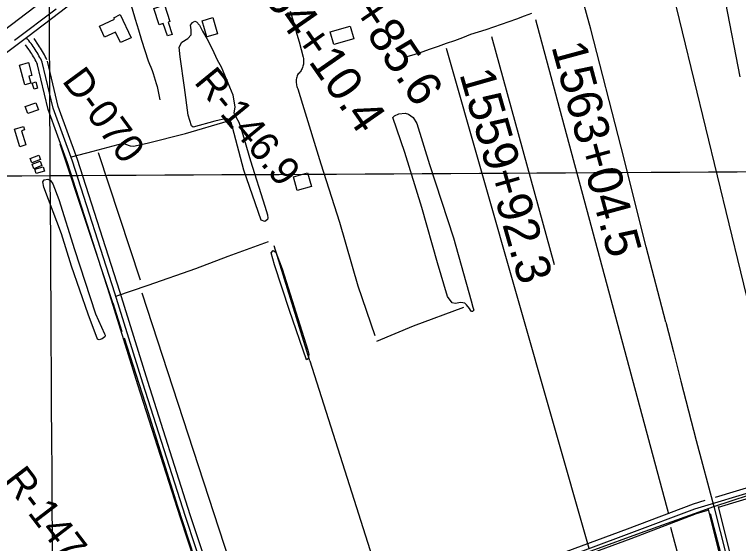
# Model space of a CAD drawing. Extents: x 3477039 to 3515015, y 546746 to 572297.
# Drawn here: x 3486406 to 3488491, y 557139 to 558662 of the extents above; entities that cross this region are included whole.
import ezdxf

# ---------------------------------------------------------------- set-up
doc = ezdxf.new("R2010")
doc.units = 0
for name, color, linetype in [('V-BLDG-OTLN', 7, 'Continuous'), ('V-DTCH-CNTR', 7, 'Continuous'), ('V-GRID-MAJR', 7, 'Continuous'), ('V-LEVE-TOET', 7, 'Continuous'), ('V-RIVR-RANG-IDEN', 7, 'Continuous'), ('V-ROAD-CNTR', 7, 'Continuous'), ('V-SITE-VEGE', 7, 'Continuous'), ('V-SURV-IDEN', 7, 'Continuous'), ('V-SURV-LINE', 7, 'Continuous'), ('V-TOPO-SHOR', 7, 'Continuous')]:
    doc.layers.add(name, color=color, linetype=linetype)

msp = doc.modelspace()

# ---------------------------------------------------------------- linework, layer by layer
at = {"layer": 'V-BLDG-OTLN'}
for points in [[(3486837.778, 558689.283), (3486853.674, 558641.579), (3486848.177, 558639.746), (3486859.984, 558604.31), (3486846.545, 558599.831), (3486834.573, 558635.765), (3486822.936, 558631.886), (3486807.207, 558679.096)], [(3486710.423, 558661.162), (3486741.6240000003, 558594.928), (3486711.619, 558580.792), (3486697.359, 558611.064), (3486665.494, 558596.056), (3486650.39, 558628.122), (3486693.836, 558648.589), (3486692.005, 558652.485)], [(3486977.0640000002, 558652.81), (3486990.622, 558606.075), (3486959.759, 558597.123), (3486946.219, 558643.865)], [(3487372.887, 558628.337), (3487383.275, 558591.9890000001), (3487325.517, 558575.484), (3487315.132, 558611.832)], [(3486435.626, 558458.852), (3486420.311, 558515.959), (3486446.552, 558522.996), (3486456.35, 558486.466), (3486447.507, 558484.094), (3486453.024, 558463.518)], [(3486467.247, 558467.4130000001), (3486472.679, 558449.473), (3486462.625, 558446.425), (3486457.1920000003, 558464.37)], [(3486436.769, 558396.7390000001), (3486467.477, 558407.665), (3486474.768, 558387.166), (3486444.0500000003, 558376.273)], [(3486426.531, 558327.236), (3486438.7430000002, 558286.1630000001), (3486421.323, 558280.984), (3486406.321, 558331.4400000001), (3486432.071, 558339.098), (3486434.86, 558329.714)], [(3486450.978, 558246.968), (3486476.031, 558257.02), (3486481.1410000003, 558244.285), (3486456.086, 558234.236)], [(3486485.0810000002, 558226.804), (3486461.449, 558217.678), (3486456.446, 558230.631), (3486480.08, 558239.757)], [(3486492.415, 558210.723), (3486468.343, 558203.952), (3486464.886, 558216.2440000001), (3486488.958, 558223.015)], [(3487250.245, 558205.928), (3487261.538, 558166.746), (3487220.432, 558154.8960000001), (3487209.154, 558194.083)]]:
    msp.add_lwpolyline(points, close=True, dxfattribs=at)
at = {"layer": 'V-DTCH-CNTR'}
for points in [[(3488282.062, 557775.867), (3488225.582, 557993.09), (3488152.71, 558279.304), (3488065.613, 558619.2390000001), (3488028.307, 558755.683), (3488002.365, 558850.563)], [(3486570.387, 558252.412), (3486632.111, 558268.085), (3486719.125, 558291.078), (3486726.129, 558288.651), (3486738.966, 558283.81), (3486748.327, 558282.526), (3486788.288, 558291.426), (3486898.798, 558318.829), (3487022.307, 558355.2170000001)], [(3486698.116, 557850.783), (3486790.862, 557882.734), (3486927.988, 557930.329), (3487021.006, 557965.559), (3487137.56, 558008.126)], [(3487449.8000000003, 557721.404), (3487554.946, 557765.461), (3487700.24, 557819.508)], [(3488282.062, 557775.867), (3488303.511, 557690.772), (3488325.222, 557605.7440000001), (3488347.199, 557520.782), (3488369.436, 557435.8910000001), (3488420.29, 557245.335), (3488473.372, 557033.45), (3488531.0870000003, 556805.752), (3488588.472, 556587.92), (3488618.125, 556474.854), (3488677.42, 556247.539), (3488734.762, 556022.998), (3488798.715, 555783.419), (3488813.364, 555730.044), (3488817.983, 555711.86), (3488872.273, 555503.914), (3488887.080116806, 555447.3317588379)], [(3488416.415, 555569.307), (3488411.768, 555583.149), (3488351.43, 555772.599), (3488301.248, 555945.407), (3488252.198, 556110.708), (3488214.361, 556240.0160000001), (3488173.795, 556374.476), (3488118.4450000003, 556542.184), (3488062.801, 556724.895), (3488005.347, 556932.875), (3487962.898, 557081.1630000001), (3488077.227, 557121.859), (3488208.971, 557169.5480000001), (3488364.4450000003, 557224.975), (3488420.29, 557245.335), (3488572.964, 557295.255), (3488747.775, 557350.161), (3488776.6580000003, 557361.024), (3488824.542, 557380.447), (3488892.653, 557414.737), (3488913.645, 557426.046), (3488921.954, 557429.149)]]:
    msp.add_lwpolyline(points, dxfattribs=at)
at = {"layer": 'V-GRID-MAJR'}
for points in [[(3486543.572, 552138.781), (3486509.202, 558197.813), (3486474.821, 564258.778), (3486440.44, 570319.761), (3486440.429, 570321.677)], [(3481235.517, 558168.281), (3486509.202, 558197.813), (3491782.883, 558228.111), (3497056.56, 558259.177), (3502330.233, 558291.01), (3507603.9, 558323.61), (3512877.563, 558356.976), (3512877.5640000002, 558356.976)]]:
    msp.add_spline(points, degree=3, dxfattribs=at)
at = {"layer": 'V-LEVE-TOET'}
msp.add_lwpolyline([(3486405.715, 558587.383), (3486526.4020000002, 558677.726)], dxfattribs=at)
at = {"layer": 'V-ROAD-CNTR'}
for points in [[(3486849.637262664, 558906.3111610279), (3486444.0350738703, 558597.298779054), (3486149.756662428, 558377.358218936), (3485865.7942303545, 558155.6586623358), (3485704.6215527, 558034.4879046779)], [(3486849.637262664, 558906.3111610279), (3486444.0350738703, 558597.298779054), (3486149.756662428, 558377.358218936), (3485865.7942303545, 558155.6586623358), (3485704.6215527, 558034.4879046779)], [(3486707.721, 558781.1730000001), (3486714.562, 558764.236), (3486721.1580000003, 558747.203), (3486727.509, 558730.075), (3486733.61, 558712.86), (3486739.465, 558695.556), (3486745.071, 558678.171), (3486753.799, 558647.985), (3486762.786, 558617.875), (3486772.025, 558587.844), (3486781.519, 558557.892), (3486791.268, 558528.019), (3486795.146, 558519.025), (3486798.835, 558509.948), (3486802.327, 558500.7930000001), (3486805.622, 558491.567), (3486808.719, 558482.273), (3486811.616, 558472.916), (3486814.312, 558463.495), (3486816.806, 558454.0210000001), (3486819.098, 558444.496), (3486821.185, 558434.924), (3486823.0670000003, 558425.308), (3486824.74, 558415.656)], [(3487199.811, 558671.23), (3487206.612, 558649.265), (3487213.188, 558627.231), (3487219.541, 558605.131), (3487225.669, 558582.965), (3487231.569, 558560.74), (3487237.242, 558538.456), (3487237.879, 558535.253), (3487238.309, 558532.015), (3487238.532, 558528.759), (3487238.545, 558525.492), (3487238.35, 558522.232), (3487237.947, 558518.992), (3487237.336, 558515.783), (3487236.521, 558512.621), (3487235.505, 558509.518), (3487234.295, 558506.485), (3487232.89, 558503.536), (3487231.301, 558500.683), (3487229.5330000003, 558497.936), (3487227.592, 558495.311), (3487225.487, 558492.814), (3487223.228, 558490.457), (3487220.819, 558488.2490000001), (3487219.717, 558484.991), (3487218.826, 558481.667), (3487218.147, 558478.296), (3487217.682, 558474.886), (3487217.436, 558471.456), (3487217.407, 558468.015), (3487217.6, 558464.581), (3487218.007, 558461.165), (3487218.634, 558457.781), (3487219.474, 558454.4450000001), (3487220.522, 558451.17), (3487221.778, 558447.9670000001), (3487235.045, 558403.098), (3487288.676, 558231.324), (3487341.77, 558063.658), (3487395.268, 557880.7490000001), (3487443.381, 557737.758)], [(3487895.244, 558664.879), (3487873.515, 558656.488), (3487851.7060000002, 558648.307), (3487829.8170000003, 558640.336), (3487807.8540000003, 558632.576), (3487785.815, 558625.031), (3487763.705, 558617.699), (3487741.525, 558610.583)], [(3487741.525, 558610.583), (3487719.278, 558603.679), (3487696.127, 558594.852), (3487672.903, 558586.2170000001), (3487649.609, 558577.778), (3487626.245, 558569.532), (3487602.812, 558561.484), (3487579.313, 558553.63), (3487555.751, 558545.97), (3487532.127, 558538.509)], [(3486486.136989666, 558524.22092521), (3486483.8049943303, 558528.9309157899), (3486481.400999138, 558533.6039064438), (3486478.9270040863, 558538.2408971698), (3486476.3820091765, 558542.838887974), (3486473.7680144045, 558547.3978788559), (3486471.0840197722, 558551.916869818), (3486468.332025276, 558556.393860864), (3486465.5120309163, 558560.8288519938), (3486462.62503669, 558565.22084321), (3486459.672042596, 558569.5678345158), (3486456.653048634, 558573.8688259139), (3486453.568054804, 558578.123817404), (3486450.419061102, 558582.3318089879), (3486447.207067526, 558586.4908006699), (3486443.931074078, 558590.60079245), (3486440.594080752, 558594.6607843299), (3486440.56008082, 558594.70078425)], [(3486499.5799627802, 558530.8769118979), (3486497.1959675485, 558535.689902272), (3486494.687972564, 558540.56589252), (3486492.106977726, 558545.403882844), (3486489.450983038, 558550.2018732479), (3486486.723988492, 558554.958863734), (3486483.922994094, 558559.674854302), (3486481.050999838, 558564.34584496), (3486478.109005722, 558568.972835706), (3486475.0970117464, 558573.55582654), (3486462.31503731, 558592.3687889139)], [(3486472.694016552, 558517.5649385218), (3486470.414021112, 558522.171929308), (3486468.114025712, 558526.641920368), (3486465.7470304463, 558531.0779114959), (3486463.313035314, 558535.4759027), (3486460.8120403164, 558539.836893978), (3486458.24504545, 558544.158885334), (3486455.613050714, 558548.4418767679), (3486452.9150561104, 558552.6848682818), (3486450.153061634, 558556.88585988), (3486447.329067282, 558561.0438515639), (3486438.12508569, 558574.1558253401)], [(3487056.6188487, 556784.713404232), (3486912.3781371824, 557221.754530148), (3486790.1373816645, 557605.1437633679), (3486709.208543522, 557864.1082454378), (3486586.99478795, 558244.028485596), (3486531.9598980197, 558396.4681807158), (3486500.7289604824, 558527.6939182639)], [(3487028.374905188, 556774.566424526), (3486883.842194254, 557212.4965486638), (3486761.52943888, 557596.1137814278), (3486680.6106007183, 557855.0402635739), (3486558.598844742, 558234.338504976), (3486503.167955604, 558387.8741979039), (3486471.5450188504, 558520.7479321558)], [(3487292.8123763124, 556012.9299478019), (3487146.8806681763, 556436.8850998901), (3487047.161867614, 556765.5044426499), (3486898.110165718, 557217.1255394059), (3486775.8334102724, 557600.628772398), (3486694.9095721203, 557859.5742545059), (3486572.7968163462, 558239.183495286), (3486517.5639268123, 558392.1711893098), (3486486.136989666, 558524.22092521)], [(3488424.6381126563, 557272.2964290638), (3488546.1648696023, 557308.3973568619), (3488727.301507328, 557363.8002460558), (3488821.6393186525, 557408.2621571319), (3488918.4461250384, 557447.0560795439), (3489085.8087903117, 557500.951971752), (3489227.1795075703, 557537.9248978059), (3489342.701276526, 557554.108865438)], [(3487047.161867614, 556765.5044426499), (3487536.1218896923, 556936.8600999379), (3487726.809508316, 557005.877961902), (3487864.799232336, 557058.2828570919), (3487955.3400512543, 557085.2738031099), (3488176.4346090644, 557167.524638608), (3488365.792230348, 557239.1684953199), (3488550.4938609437, 557294.0353855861), (3488732.72049649, 557349.772274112), (3488827.6323066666, 557394.5041846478), (3488923.541114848, 557432.93810778), (3489090.008781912, 557486.5460005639), (3489230.1275016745, 557523.1919272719), (3489344.782272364, 557539.2538951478)], [(3488433.594094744, 557243.6614863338), (3488554.8228522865, 557279.67341431), (3488738.139485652, 557335.7443021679), (3488833.6252946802, 557380.7462121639), (3488928.6361046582, 557418.8201360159), (3489094.208773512, 557472.140029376), (3489233.075495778, 557508.458956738), (3489346.8632682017, 557524.3989248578)], [(3487056.6188487, 556784.713404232), (3487531.088899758, 556950.991071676), (3487721.5935187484, 557019.9429337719), (3487859.98724196, 557072.500828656), (3487950.57706078, 557099.5057746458), (3488171.1656196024, 557181.5686105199), (3488360.99623994, 557253.3914668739), (3488395.388171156, 557263.6074464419)], [(3487973.741014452, 557076.1158214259), (3488181.703598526, 557153.4806666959), (3488370.588220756, 557224.9455237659), (3488403.169155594, 557234.62350441)], [(3488403.78615436, 557237.3284989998), (3488546.3178692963, 556664.3516449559), (3488658.2006455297, 556248.6704763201), (3488797.53036687, 555717.3375389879)], [(3488432.784096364, 557245.031483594), (3488575.361811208, 556671.871629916), (3488687.194587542, 556256.374460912), (3488826.548308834, 555724.947523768)]]:
    msp.add_lwpolyline(points, dxfattribs=at)
at = {"layer": 'V-SITE-VEGE'}
msp.add_lwpolyline([(3488496.228, 558482.191), (3488454.805, 558694.843)], dxfattribs=at)
for points in [[(3487116.793, 558069.859), (3487066.8710000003, 558213.125), (3487033.9250000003, 558337.037), (3487030.546, 558348.803), (3487025.178, 558357.857), (3487016.234, 558361.871), (3486982.5300000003, 558354.449), (3486920.1750000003, 558337.197), (3486915.526, 558340.7710000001), (3486905.724, 558371.767), (3486895.716, 558451.629), (3486882.676, 558539.736), (3486880.272, 558567.908), (3486887.864, 558582.283), (3486905.577, 558592.63), (3486915.075, 558602.681), (3486914.858, 558617.54), (3486912.665, 558630.465), (3486918.233, 558638.609), (3486925.7, 558642.04), (3486930.3740000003, 558640.422), (3486938.869, 558631.331), (3486947.649, 558613.636), (3486959.914, 558592.775), (3486975.592, 558562.883), (3486990.077, 558531.4400000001), (3487000.786, 558511.379), (3487034.633, 558430.848), (3487040.47, 558395.207), (3487037.538, 558378.431), (3487043.268, 558367.028), (3487051.687, 558351.685), (3487060.77, 558326.169), (3487085.954, 558240.265), (3487127.037, 558110.002), (3487134.1720000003, 558085.2930000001), (3487135.622, 558075.504), (3487134.404, 558071.608), (3487127.295, 558065.4400000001)], [(3487716.1890000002, 557815.008), (3487708.12, 557826.2390000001), (3487702.9020000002, 557830.991), (3487691.196, 557832.3), (3487675.344, 557830.147), (3487666.577, 557832.009), (3487652.728, 557850.344), (3487624.574, 557946.795), (3487579.586, 558106.158), (3487530.483, 558264.399), (3487495.352, 558365.621), (3487500.68, 558370.248), (3487512.465, 558375.382), (3487530.6550000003, 558377.51), (3487541.178, 558375.04), (3487554.537, 558364.917), (3487564.293, 558347.806), (3487600.989, 558230.152), (3487669.974, 558018.928), (3487721.144, 557837.223), (3487726.2, 557818.992), (3487729.026, 557810.167), (3487725.469, 557806.693), (3487722.538, 557806.726), (3487719.071, 557810.871)], [(3486645.491, 557727.409), (3486618.119, 557799.243), (3486569.895, 557937.188), (3486541.373, 558030.675), (3486490.752, 558164.882), (3486488.108, 558179.968), (3486491.944, 558186.0380000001), (3486502.309, 558187.326), (3486509.326, 558183.949), (3486516.735, 558173.984), (3486533.605, 558129.09), (3486578.9390000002, 557985.535), (3486639.775, 557800.3960000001), (3486665.432, 557742.6950000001), (3486666.792, 557738.446), (3486666.272, 557734.219), (3486658.668, 557727.7220000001), (3486649.702, 557725.478), (3486647.357, 557725.976)], [(3487246.937, 557667.2660000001), (3487197.7830000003, 557809.35), (3487155.1520000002, 557940.803), (3487145.397, 557975.707), (3487150.943, 557981.898), (3487159.1010000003, 557977.503), (3487176.525, 557929.997), (3487251.171, 557694.971), (3487253.778, 557683.996), (3487251.668, 557670.729)]]:
    msp.add_lwpolyline(points, close=True, dxfattribs=at)
at = {"layer": 'V-SURV-LINE'}
msp.add_lwpolyline([(3486949.988792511, 559053.4545221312), (3485518.5764717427, 557965.4470547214)], dxfattribs=at)
msp.add_lwpolyline([(3486949.988792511, 559053.4545221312), (3485518.5764717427, 557965.4470547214)], dxfattribs=at)
at = {"layer": 'V-TOPO-SHOR'}
for p, q in [((3487906.6687615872, 558646.9368207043), (3488289.6726268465, 557224.3510354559)), ((3487961.3835994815, 557941.1154118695), (3487780.824634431, 558597.6934665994)), ((3487649.509023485, 558564.864563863), (3488059.8703076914, 557125.8643272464)), ((3486689.4960000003, 557831.265), (3486537.6721417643, 558288.8720592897)), ((3486768.600133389, 557897.3435415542), (3486648.227490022, 558263.932955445)), ((3487256.9282267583, 557665.0274957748), (3487154.1773574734, 557995.2981470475)), ((3487124.2465797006, 556786.6323323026), (3486774.071617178, 557859.0431550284)), ((3486689.4960000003, 557831.265), (3486714.9590000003, 557749.607)), ((3488607.0186866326, 556491.1722076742), (3488410.045270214, 557224.3510354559)), ((3488295.144110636, 557186.0506489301), (3488481.174559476, 556502.1151752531))]:
    msp.add_line(p, q, dxfattribs=at)
for points in [[(3488295.144110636, 558750.8950127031), (3488530.417913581, 557782.4423819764), (3488634.37610558, 557328.3092274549)], [(3486721.556, 557730.872), (3486789.983, 557518.956), (3486875.832, 557246.172), (3486989.219, 556896.685), (3487035.326, 556755.308)], [(3487256.9282267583, 557665.0274957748), (3487963.5869951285, 555441.835464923)]]:
    msp.add_lwpolyline(points, dxfattribs=at)

# ---------------------------------------------------------------- texts
at = {"layer": 'V-RIVR-RANG-IDEN'}
for s, height, rotation, p in [('D-070', 82.999998, 306.3081355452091, (3486540.9161156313, 558470.2915809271)), ('R-146.9', 82.999998, 309.3387452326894, (3486920.915610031, 558466.1344702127)), ('R-147.1', 82.99999800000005, 307.39883518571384, (3486370.893, 557320.189))]:
    msp.add_text(s, height=height, rotation=rotation, dxfattribs=at).set_placement(p)
at = {"layer": 'V-SURV-IDEN'}
for s, height, rotation, p in [('1555+85.6', 100.00000000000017, 304.01670054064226, (3487207.4167776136, 558917.6349951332)), ('1554+10.4', 99.99999999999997, 304.8362301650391, (3487036.2923942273, 558834.5048272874)), ('1563+04.5', 99.99999999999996, 285.15983127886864, (3487951.7406208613, 558569.7084710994)), ('1559+92.3', 100.00000000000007, 285.9556888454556, (3487686.705870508, 558490.7310355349))]:
    msp.add_text(s, height=height, rotation=rotation, dxfattribs=at).set_placement(p)

doc.saveas('drawing.dxf')
